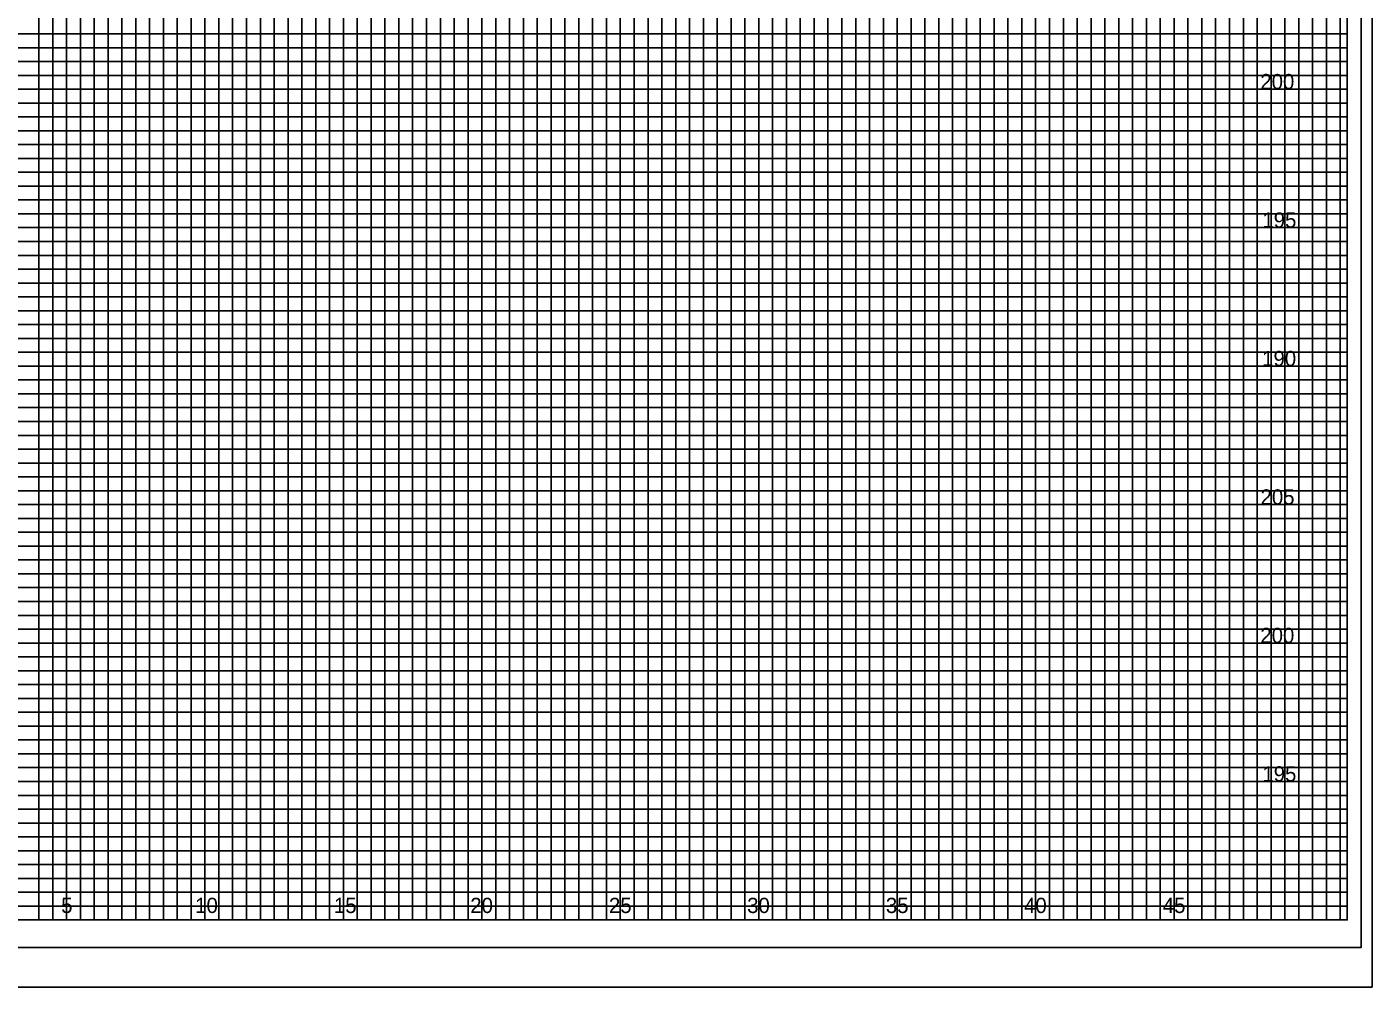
# Model space of a CAD drawing. Extents: x -4 to 103, y -2 to 6583.
# Drawn here: x 54.82 to 103.4, y 2830.58 to 2865.25 of the extents above; entities that cross this region are included whole.
import ezdxf

# ---------------------------------------------------------------- set-up
doc = ezdxf.new("R2010")
doc.units = 0
for name, color, linetype in [('Prop XS Elevation Labels', 7, 'Continuous'), ('Prop XS Offset Labels', 7, 'Continuous'), ('Sheet Cross Section CELL', 7, 'Continuous'), ('Sheet Cross Section Grid Major CELL', 7, 'Continuous'), ('Sheet Cross Section Grid Middle CELL', 7, 'Continuous'), ('Sheet Cutting Line CELL', 7, 'Continuous'), ('Sheet DOT Grid CELL', 7, 'Continuous'), ('Sheet Plot Border Inside CELL', 7, 'Continuous'), ('Sheet Plot Border Outside CELL', 7, 'Continuous')]:
    doc.layers.add(name, color=color, linetype=linetype)

msp = doc.modelspace()

# ---------------------------------------------------------------- linework, layer by layer
at = {"layer": 'Sheet Cross Section CELL'}
msp.add_lwpolyline([(102.5, 2898), (0, 2898), (0, 2833), (102.5, 2833)], close=True, dxfattribs=at)
at = {"layer": 'Sheet Cross Section Grid Major CELL'}
for points in [[(56.25, 2833), (56.25, 2898)], [(58.75, 2898), (58.75, 2833), (61.25, 2833), (61.25, 2898)], [(63.75, 2898), (63.75, 2833), (66.25, 2833), (66.25, 2898)], [(68.75, 2898), (68.75, 2833), (71.25, 2833), (71.25, 2898)], [(73.75, 2898), (73.75, 2833), (76.25, 2833), (76.25, 2895)], [(88.75, 2895), (88.75, 2833), (91.25, 2833), (91.25, 2896.425)], [(93.75, 2896.425), (93.75, 2833), (96.25, 2833), (96.25, 2896.425)], [(98.75, 2896.425), (98.75, 2833), (101.25, 2833), (101.25, 2896.425)], [(78.75, 2895), (78.75, 2833), (81.25, 2833), (81.25, 2895)], [(83.75, 2895), (83.75, 2833), (86.25, 2833), (86.25, 2895)], [(0, 2860.5), (102.5, 2860.5), (102.5, 2863), (0, 2863)], [(0, 2855.5), (102.5, 2855.5), (102.5, 2858), (0, 2858)], [(0, 2850.5), (102.5, 2850.5), (102.5, 2853), (0, 2853)], [(0, 2845.5), (102.5, 2845.5), (102.5, 2848), (0, 2848)], [(0, 2840.5), (102.5, 2840.5), (102.5, 2843), (0, 2843)], [(0, 2835.5), (102.5, 2835.5), (102.5, 2838), (0, 2838)]]:
    msp.add_lwpolyline(points, dxfattribs=at)
at = {"layer": 'Sheet Cross Section Grid Middle CELL'}
for points in [[(54.75, 2833), (55.25, 2833), (55.25, 2898)], [(55.75, 2898), (55.75, 2833), (56.75, 2833), (56.75, 2898)], [(57.25, 2898), (57.25, 2833), (57.75, 2833), (57.75, 2898)], [(58.25, 2898), (58.25, 2833), (59.25, 2833), (59.25, 2898)], [(59.75, 2898), (59.75, 2833), (60.25, 2833), (60.25, 2898)], [(60.75, 2898), (60.75, 2833), (61.75, 2833), (61.75, 2898)], [(62.25, 2898), (62.25, 2833), (62.75, 2833), (62.75, 2898)], [(63.25, 2898), (63.25, 2833), (64.25, 2833), (64.25, 2898)], [(64.75, 2898), (64.75, 2833), (65.25, 2833), (65.25, 2898)], [(65.75, 2898), (65.75, 2833), (66.75, 2833), (66.75, 2898)], [(67.25, 2898), (67.25, 2833), (67.75, 2833), (67.75, 2898)], [(68.25, 2898), (68.25, 2833), (69.25, 2833), (69.25, 2898)], [(69.75, 2898), (69.75, 2833), (70.25, 2833), (70.25, 2898)], [(70.75, 2898), (70.75, 2833), (71.75, 2833), (71.75, 2898)], [(72.25, 2898), (72.25, 2833), (72.75, 2833), (72.75, 2898)], [(73.25, 2898), (73.25, 2833), (74.25, 2833), (74.25, 2895)], [(89.75, 2895), (89.75, 2833), (90.25, 2833), (90.25, 2896.425)], [(90.75, 2896.425), (90.75, 2833), (91.75, 2833), (91.75, 2896.425)], [(92.25, 2896.425), (92.25, 2833), (92.75, 2833), (92.75, 2896.425)], [(93.25, 2896.425), (93.25, 2833), (94.25, 2833), (94.25, 2896.425)], [(94.75, 2896.425), (94.75, 2833), (95.25, 2833), (95.25, 2896.425)], [(95.75, 2896.425), (95.75, 2833), (96.75, 2833), (96.75, 2896.425)], [(97.25, 2896.425), (97.25, 2833), (97.75, 2833), (97.75, 2896.425)], [(98.25, 2896.425), (98.25, 2833), (99.25, 2833), (99.25, 2896.425)], [(99.75, 2896.425), (99.75, 2833), (100.25, 2833), (100.25, 2896.425)], [(100.25, 2896.425), (100.75, 2896.425), (100.75, 2833), (101.75, 2833), (101.75, 2896.425), (102.25, 2896.425), (102.25, 2833)], [(74.75, 2895), (74.75, 2833), (75.25, 2833), (75.25, 2895)], [(75.75, 2895), (75.75, 2833), (76.75, 2833), (76.75, 2895)], [(77.25, 2895), (77.25, 2833), (77.75, 2833), (77.75, 2895)], [(78.25, 2895), (78.25, 2833), (79.25, 2833), (79.25, 2895)], [(79.75, 2895), (79.75, 2833), (80.25, 2833), (80.25, 2895)], [(80.75, 2895), (80.75, 2833), (81.75, 2833), (81.75, 2895)], [(82.25, 2895), (82.25, 2833), (82.75, 2833), (82.75, 2895)], [(83.25, 2895), (83.25, 2833), (84.25, 2833), (84.25, 2895)], [(84.75, 2895), (84.75, 2833), (85.25, 2833), (85.25, 2895)], [(85.75, 2895), (85.75, 2833), (86.75, 2833), (86.75, 2895)], [(87.25, 2895), (87.25, 2833), (87.75, 2833), (87.75, 2895)], [(88.25, 2895), (88.25, 2833), (89.25, 2833), (89.25, 2895)], [(0, 2864.5), (102.5, 2864.5), (102.5, 2865), (0, 2865)], [(0, 2863.5), (102.5, 2863.5), (102.5, 2864), (0, 2864)], [(0, 2862), (102.5, 2862), (102.5, 2862.5), (0, 2862.5)], [(0, 2861), (102.5, 2861), (102.5, 2861.5), (0, 2861.5)], [(0, 2859.5), (102.5, 2859.5), (102.5, 2860), (0, 2860)], [(0, 2858.5), (102.5, 2858.5), (102.5, 2859), (0, 2859)], [(0, 2857), (102.5, 2857), (102.5, 2857.5), (0, 2857.5)], [(0, 2856), (102.5, 2856), (102.5, 2856.5), (0, 2856.5)], [(0, 2854.5), (102.5, 2854.5), (102.5, 2855), (0, 2855)], [(0, 2853.5), (102.5, 2853.5), (102.5, 2854), (0, 2854)], [(0, 2852), (102.5, 2852), (102.5, 2852.5), (0, 2852.5)], [(0, 2851), (102.5, 2851), (102.5, 2851.5), (0, 2851.5)], [(0, 2849.5), (102.5, 2849.5), (102.5, 2850), (0, 2850)], [(0, 2848.5), (102.5, 2848.5), (102.5, 2849), (0, 2849)], [(0, 2847), (102.5, 2847), (102.5, 2847.5), (0, 2847.5)], [(0, 2846), (102.5, 2846), (102.5, 2846.5), (0, 2846.5)], [(0, 2844.5), (102.5, 2844.5), (102.5, 2845), (0, 2845)], [(0, 2843.5), (102.5, 2843.5), (102.5, 2844), (0, 2844)], [(0, 2842), (102.5, 2842), (102.5, 2842.5), (0, 2842.5)], [(0, 2841), (102.5, 2841), (102.5, 2841.5), (0, 2841.5)], [(0, 2839.5), (102.5, 2839.5), (102.5, 2840), (0, 2840)], [(0, 2838.5), (102.5, 2838.5), (102.5, 2839), (0, 2839)], [(0, 2837), (102.5, 2837), (102.5, 2837.5), (0, 2837.5)], [(0, 2836), (102.5, 2836), (102.5, 2836.5), (0, 2836.5)], [(0, 2834.5), (102.5, 2834.5), (102.5, 2835), (0, 2835)], [(0, 2833.5), (102.5, 2833.5), (102.5, 2834), (0, 2834)]]:
    msp.add_lwpolyline(points, dxfattribs=at)
at = {"layer": 'Sheet Cutting Line CELL'}
msp.add_line((-3.5, 2830.575), (103.4, 2830.575), dxfattribs=at)
at = {"layer": 'Sheet DOT Grid CELL'}
for p, q in [((56.25, 2833), (56.25, 2898)), ((58.75, 2833), (58.75, 2898)), ((61.25, 2833), (61.25, 2898)), ((63.75, 2833), (63.75, 2898)), ((66.25, 2833), (66.25, 2898)), ((68.75, 2833), (68.75, 2898)), ((71.25, 2833), (71.25, 2898)), ((73.75, 2833), (73.75, 2898)), ((91.25, 2833), (91.25, 2896.425)), ((93.75, 2833), (93.75, 2896.425)), ((96.25, 2833), (96.25, 2896.425)), ((98.75, 2833), (98.75, 2896.425)), ((101.25, 2833), (101.25, 2896.425)), ((76.25, 2833), (76.25, 2895)), ((78.75, 2833), (78.75, 2895)), ((81.25, 2833), (81.25, 2895)), ((83.75, 2833), (83.75, 2895)), ((86.25, 2833), (86.25, 2895)), ((88.75, 2833), (88.75, 2895)), ((0, 2863), (102.5, 2863)), ((0, 2860.5), (102.5, 2860.5)), ((0, 2858), (102.5, 2858)), ((0, 2855.5), (102.5, 2855.5)), ((0, 2853), (102.5, 2853)), ((0, 2850.5), (102.5, 2850.5)), ((0, 2848), (102.5, 2848)), ((0, 2845.5), (102.5, 2845.5)), ((0, 2843), (102.5, 2843)), ((0, 2840.5), (102.5, 2840.5)), ((0, 2838), (102.5, 2838)), ((0, 2835.5), (102.5, 2835.5))]:
    msp.add_line(p, q, dxfattribs=at)
at = {"layer": 'Sheet Plot Border Inside CELL'}
msp.add_lwpolyline([(103, 2899), (-2.8, 2899), (-2.8, 2832), (103, 2832)], close=True, dxfattribs=at)
at = {"layer": 'Sheet Plot Border Outside CELL'}
msp.add_lwpolyline([(103.4, 2900.4), (-3.5, 2900.4), (-3.5, 2830.575), (103.4, 2830.575)], close=True, dxfattribs=at)

# ---------------------------------------------------------------- texts
at = {"layer": 'Prop XS Elevation Labels'}
for s, p in [('200', (99.364, 2863)), ('195', (99.438, 2858)), ('190', (99.43, 2853)), ('205', (99.372, 2848)), ('200', (99.364, 2843)), ('195', (99.438, 2838))]:
    msp.add_text(s, height=0.55, dxfattribs=at).set_placement(p)
at = {"layer": 'Prop XS Offset Labels'}
for s, p in [('5', (56.057, 2833.25)), ('10', (60.897, 2833.25)), ('15', (65.906, 2833.25)), ('20', (70.831, 2833.25)), ('25', (75.84, 2833.25)), ('30', (80.831, 2833.25)), ('35', (85.84, 2833.25)), ('40', (90.831, 2833.25)), ('45', (95.84, 2833.25))]:
    msp.add_text(s, height=0.55, dxfattribs=at).set_placement(p)

doc.saveas('drawing.dxf')
